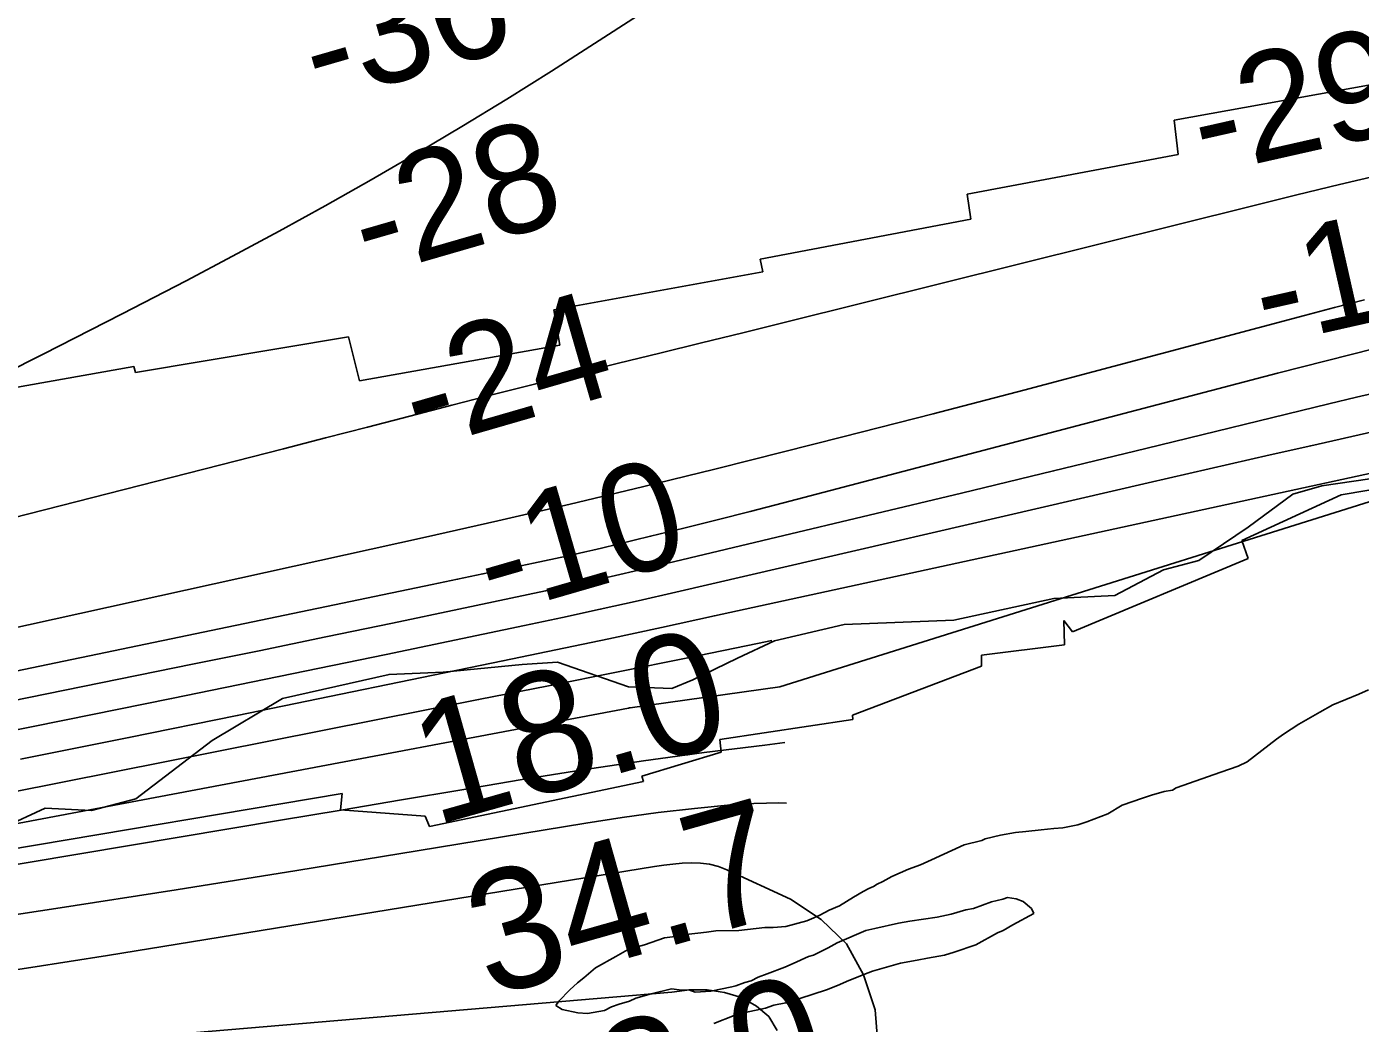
# Model space of a CAD drawing. Extents: x 3187622 to 3225504, y 800805 to 826213.
# Drawn here: x 3222364 to 3223105, y 812669 to 813223 of the extents above; entities that cross this region are included whole.
import ezdxf

# ---------------------------------------------------------------- set-up
doc = ezdxf.new("R2010")
doc.units = 0
for name, color, linetype in [('V-RIVR-EDGE', 7, 'Continuous'), ('V-RIVR-RANG', 7, 'Continuous'), ('V-RRAP-RVMT', 7, 'Continuous'), ('V-SITE-VEGE', 7, 'Continuous'), ('V-TOPO-DPTH', 7, 'Continuous'), ('V-TOPO-MAJR', 7, 'Continuous'), ('V-TOPO-MINR', 7, 'Continuous'), ('V-TOPO-WATR', 7, 'Continuous')]:
    doc.layers.add(name, color=color, linetype=linetype)

msp = doc.modelspace()

# ---------------------------------------------------------------- linework, layer by layer
at = {"layer": 'V-RIVR-EDGE'}
msp.add_lwpolyline([(3222351.27, 812777.66), (3222374.34, 812788.47), (3222399.98, 812787.1), (3222424.77, 812793.56), (3222467.02, 812826.05), (3222506.2, 812849.43), (3222565.35, 812862.76), (3222595.34, 812863.99), (3222639.26, 812868.23), (3222658.82, 812869.48), (3222698.34, 812855.91), (3222722.25, 812854.98), (3222734, 812859.73), (3222758.8, 812871.84), (3222779.26, 812881.36), (3222817.96, 812890.39), (3222878.83, 812892.85), (3222934.49, 812904.88), (3222968.4, 812906.53), (3222995.39, 812920.81), (3223014.96, 812925.98), (3223042.39, 812944.6), (3223067.21, 812962.8), (3223083.31, 812967.54), (3223109.83, 812971.39)], dxfattribs=at)
at = {"layer": 'V-RRAP-RVMT'}
for p, q in [((3223001.35, 813170.57), (3223120.48, 813192.17)), ((3223003.56, 813151.54), (3223001.35, 813170.57)), ((3222886.41, 813129.6), (3223003.56, 813151.54)), ((3222888.3, 813115.65), (3222886.41, 813129.6)), ((3222771.36, 813093.4), (3222888.3, 813115.65)), ((3222772.84, 813086.45), (3222771.36, 813093.4)), ((3222656.86, 813065.25), (3222772.84, 813086.45)), ((3222660.14, 813045.63), (3222656.86, 813065.25)), ((3222424.51, 813030.4), (3222542.76, 813050.24)), ((3222542.76, 813050.24), (3222548.89, 813025.82)), ((3222548.89, 813025.82), (3222660.14, 813045.63)), ((3222308.52, 813013.46), (3222423.5, 813033.75)), ((3222423.5, 813033.75), (3222424.51, 813030.4)), ((3223161.48, 812973.99), (3223094.05, 812962.44)), ((3223094.05, 812962.44), (3223038.8, 812937.16)), ((3223038.8, 812937.16), (3223042.44, 812927.13)), ((3223042.44, 812927.13), (3222944.76, 812886.33)), ((3222944.76, 812886.33), (3222940.08, 812892.62)), ((3222940.08, 812892.62), (3222940.32, 812879.13)), ((3222940.32, 812879.13), (3222894.36, 812873.41)), ((3222894.36, 812873.41), (3222894.23, 812867.27)), ((3222894.23, 812867.27), (3222822.71, 812840.01)), ((3222822.75, 812837.75), (3222748.9, 812826.57)), ((3222822.71, 812840.01), (3222822.75, 812837.75)), ((3222748.9, 812826.57), (3222749.72, 812819.62)), ((3222749.72, 812819.62), (3222705.75, 812806.26)), ((3222705.75, 812806.26), (3222706.64, 812803.26)), ((3222539.22, 812796.6), (3222352.56, 812765.04)), ((3222538.42, 812787.54), (3222539.22, 812796.6)), ((3222706.64, 812803.26), (3222587.79, 812778.26)), ((3222585.36, 812784.04), (3222538.42, 812787.54)), ((3222587.79, 812778.26), (3222585.36, 812784.04))]:
    msp.add_line(p, q, dxfattribs=at)
at = {"layer": 'V-SITE-VEGE'}
for p, q in [((3223089.44, 812845.74), (3223103.78, 812851.73)), ((3223103.78, 812851.73), (3223109.2, 812854.12)), ((3223070.48, 812835.03), (3223082.08, 812841.77)), ((3223082.08, 812841.77), (3223089.44, 812845.74)), ((3223061.97, 812829.49), (3223070.48, 812835.03)), ((3223041.89, 812814.1), (3223058.11, 812826.72)), ((3223058.11, 812826.72), (3223061.97, 812829.49)), ((3223027.16, 812808.49), (3223036.86, 812811.71)), ((3223036.86, 812811.71), (3223041.89, 812814.1)), ((3223002.34, 812799.67), (3223027.16, 812808.49)), ((3222988.76, 812795.63), (3222995.75, 812797.65)), ((3222995.75, 812797.65), (3223000.41, 812798.48)), ((3223000.41, 812798.48), (3223002.34, 812799.67)), ((3222964.35, 812785.25), (3222972.47, 812790.01)), ((3222972.47, 812790.01), (3222983.72, 812794.02)), ((3222983.72, 812794.02), (3222988.76, 812795.63)), ((3222952.72, 812780.85), (3222964.35, 812785.25)), ((3222904.92, 812773.34), (3222913.08, 812774.98)), ((3222913.08, 812774.98), (3222918.91, 812775.43)), ((3222918.91, 812775.43), (3222927.46, 812776.3)), ((3222927.46, 812776.3), (3222934.46, 812777.15)), ((3222934.46, 812777.15), (3222939.52, 812777.59)), ((3222939.52, 812777.59), (3222947.68, 812779.24)), ((3222947.68, 812779.24), (3222952.72, 812780.85)), ((3222866.53, 812759.7), (3222884.74, 812768.06)), ((3222884.74, 812768.06), (3222894.44, 812770.5)), ((3222894.44, 812770.5), (3222896.38, 812771.3)), ((3222896.38, 812771.3), (3222904.92, 812773.34)), ((3222860.33, 812756.91), (3222866.53, 812759.7)), ((3222844.44, 812750.51), (3222853.74, 812754.5)), ((3222853.74, 812754.5), (3222860.33, 812756.91)), ((3222831.67, 812743.76), (3222834.38, 812744.96)), ((3222834.38, 812744.96), (3222836.31, 812746.14)), ((3222836.31, 812746.14), (3222839.41, 812747.73)), ((3222839.41, 812747.73), (3222844.44, 812750.51)), ((3222815.42, 812734.24), (3222823.15, 812739)), ((3222823.15, 812739), (3222828.56, 812742.17)), ((3222828.56, 812742.17), (3222831.67, 812743.76)), ((3222906.07, 812737.93), (3222899.86, 812736.3)), ((3222908.79, 812738.73), (3222906.07, 812737.93)), ((3222913.47, 812738), (3222908.79, 812738.73)), ((3222917.38, 812736.49), (3222913.47, 812738)), ((3222804.57, 812729.07), (3222809.6, 812731.85)), ((3222809.6, 812731.85), (3222815.42, 812734.24)), ((3222885.51, 812731.87), (3222877.36, 812729.45)), ((3222889.78, 812732.69), (3222885.51, 812731.87)), ((3222899.86, 812736.3), (3222889.78, 812732.69)), ((3222911.67, 812723.58), (3222923.28, 812729.93)), ((3222922.09, 812732.65), (3222917.38, 812736.49)), ((3222923.28, 812729.93), (3222922.09, 812732.65)), ((3222759.51, 812720.42), (3222773.9, 812722.13)), ((3222773.9, 812722.13), (3222778.57, 812722.18)), ((3222778.57, 812722.18), (3222785.57, 812722.64)), ((3222785.57, 812722.64), (3222797.21, 812725.88)), ((3222797.21, 812725.88), (3222801.09, 812727.48)), ((3222801.09, 812727.48), (3222804.57, 812729.07)), ((3222848.22, 812724.47), (3222835.02, 812721.61)), ((3222854.43, 812725.7), (3222848.22, 812724.47)), ((3222869.59, 812727.81), (3222854.43, 812725.7)), ((3222877.36, 812729.45), (3222869.59, 812727.81)), ((3222906.26, 812720.41), (3222911.67, 812723.58)), ((3222707.05, 812712.47), (3222718.29, 812716.48)), ((3222718.29, 812716.48), (3222725.68, 812717.34)), ((3222725.68, 812717.34), (3222730.34, 812718.17)), ((3222730.34, 812718.17), (3222741.62, 812719.45)), ((3222741.62, 812719.45), (3222746.67, 812720.29)), ((3222746.67, 812720.29), (3222759.51, 812720.42)), ((3222829.97, 812720.39), (3222814.08, 812713.6)), ((3222835.02, 812721.61), (3222829.97, 812720.39)), ((3222891.16, 812712.47), (3222903.16, 812719.21)), ((3222903.16, 812719.21), (3222906.26, 812720.41)), ((3222691.16, 812706.07), (3222697.73, 812709.65)), ((3222697.73, 812709.65), (3222702.39, 812711.25)), ((3222702.39, 812711.25), (3222707.05, 812712.47)), ((3222809.05, 812710.82), (3222800.92, 812706.84)), ((3222814.08, 812713.6), (3222809.05, 812710.82)), ((3222873.71, 812706.83), (3222879.14, 812708.45)), ((3222879.14, 812708.45), (3222891.16, 812712.47)), ((3222679.94, 812699.73), (3222691.16, 812706.07)), ((3222785.03, 812700.06), (3222775.34, 812696.45)), ((3222789.68, 812702.05), (3222785.03, 812700.06)), ((3222798.2, 812706.04), (3222789.68, 812702.05)), ((3222800.92, 812706.84), (3222798.2, 812706.04)), ((3222833.71, 812697.85), (3222849.23, 812702.29)), ((3222849.23, 812702.29), (3222858.55, 812703.95)), ((3222858.55, 812703.95), (3222864.38, 812705.18)), ((3222864.38, 812705.18), (3222873.71, 812706.83)), ((3222669.9, 812691.45), (3222673.38, 812694.21)), ((3222673.38, 812694.21), (3222679.94, 812699.73)), ((3222766.43, 812692.47), (3222762.93, 812691.65)), ((3222770.3, 812694.45), (3222766.43, 812692.47)), ((3222775.34, 812696.45), (3222770.3, 812694.45)), ((3222814.33, 812689.86), (3222820.53, 812692.65)), ((3222820.53, 812692.65), (3222831.38, 812697.04)), ((3222831.38, 812697.04), (3222833.71, 812697.85)), ((3222659.5, 812681.22), (3222665.66, 812687.51)), ((3222665.66, 812687.51), (3222669.9, 812691.45)), ((3222710.84, 812685.26), (3222702.3, 812682.84)), ((3222722.1, 812688.11), (3222710.84, 812685.26)), ((3222727.94, 812687.39), (3222722.1, 812688.11)), ((3222731.83, 812687.43), (3222727.94, 812687.39)), ((3222735.35, 812686.3), (3222731.83, 812687.43)), ((3222743.91, 812686.78), (3222735.35, 812686.3)), ((3222755.56, 812689.24), (3222743.91, 812686.78)), ((3222757.89, 812689.65), (3222755.56, 812689.24)), ((3222762.93, 812691.65), (3222757.89, 812689.65)), ((3222793.39, 812682.63), (3222808.13, 812687.46)), ((3222808.13, 812687.46), (3222814.33, 812689.86)), ((3222657.97, 812678.86), (3222659.5, 812681.22)), ((3222661.5, 812676.57), (3222657.97, 812678.86)), ((3222688.73, 812678.02), (3222684.86, 812676.04)), ((3222692.99, 812679.62), (3222688.73, 812678.02)), ((3222698.81, 812681.24), (3222692.99, 812679.62)), ((3222702.3, 812682.84), (3222698.81, 812681.24)), ((3222774.37, 812677.37), (3222779.02, 812678.98)), ((3222779.02, 812678.98), (3222785.63, 812680.21)), ((3222785.63, 812680.21), (3222793.39, 812682.63)), ((3222670.08, 812674.71), (3222661.5, 812676.57)), ((3222675.53, 812674.38), (3222670.08, 812674.71)), ((3222684.86, 812676.04), (3222675.53, 812674.38)), ((3222745.65, 812668.89), (3222756.9, 812673.29)), ((3222756.9, 812673.29), (3222763.11, 812674.92)), ((3222763.11, 812674.92), (3222774.37, 812677.37))]:
    msp.add_line(p, q, dxfattribs=at)
at = {"layer": 'V-TOPO-DPTH'}
for points in [[(3222703.27, 813228.49), (3222655.47, 813197.93), (3222630.7, 813182.35), (3222605.78, 813167.03), (3222580.62, 813152.09), (3222555.32, 813137.41), (3222529.81, 813123.06), (3222504.2, 813108.92), (3222478.43, 813095.07), (3222452.55, 813081.41), (3222417.13, 813062.99), (3222373.31, 813040.57), (3222329.29, 813018.56)], [(3222329.29, 813018.56), (3222373.31, 813040.57), (3222417.13, 813062.99), (3222452.55, 813081.41), (3222478.43, 813095.07), (3222504.2, 813108.92), (3222529.81, 813123.06), (3222555.32, 813137.41), (3222580.62, 813152.09), (3222605.78, 813167.03), (3222630.7, 813182.35), (3222655.47, 813197.93), (3222703.27, 813228.49)], [(3223116.69, 813140.44), (3223093, 813134.8), (3223069.34, 813129.05), (3223045.7, 813123.22), (3222784.69, 813058.25), (3222761.71, 813052.54), (3222738.73, 813046.86), (3222715.74, 813041.22), (3222692.74, 813035.59), (3222669.75, 813029.93), (3222646.78, 813024.19), (3222623.84, 813018.35), (3222600.92, 813012.43), (3222600.08, 813012.21), (3222576.75, 813006.15), (3222553.41, 813000.1), (3222530.06, 812994.1), (3222506.71, 812988.12), (3222116.96, 812888.67)], [(3222116.96, 812888.67), (3222506.71, 812988.12), (3222530.06, 812994.1), (3222553.41, 813000.1), (3222576.75, 813006.15), (3222600.08, 813012.21), (3222600.92, 813012.43), (3222623.84, 813018.35), (3222646.78, 813024.19), (3222669.75, 813029.93), (3222692.74, 813035.59), (3222715.74, 813041.22), (3222738.73, 813046.86), (3222761.71, 813052.54), (3222784.69, 813058.25), (3223045.7, 813123.22), (3223069.34, 813129.05), (3223093, 813134.8), (3223116.69, 813140.44)], [(3223106.91, 813070.76), (3223090.3, 813066.48), (3223073.72, 813062.12), (3222968, 813033.89), (3222917.78, 813020.62), (3222867.52, 813007.51), (3222817.2, 812994.66), (3222766.83, 812981.97), (3222746.11, 812976.8), (3222706.03, 812966.98), (3222665.9, 812957.38), (3222625.7, 812948.1), (3222585.45, 812939.04), (3222217.38, 812857.75)], [(3222217.38, 812857.75), (3222585.45, 812939.04), (3222625.7, 812948.1), (3222665.9, 812957.38), (3222706.03, 812966.98), (3222746.11, 812976.8), (3222766.83, 812981.97), (3222817.2, 812994.66), (3222867.52, 813007.51), (3222917.78, 813020.62), (3222968, 813033.89), (3223073.72, 813062.12), (3223090.3, 813066.48), (3223106.91, 813070.76)], [(3222131.54, 812802.38), (3222456.07, 812868.33), (3222493.1, 812875.9), (3222530.12, 812883.53), (3222567.13, 812891.24), (3222604.12, 812899), (3222652.22, 812909.15), (3222665.15, 812911.93), (3222678.06, 812914.77), (3222690.95, 812917.71), (3222703.83, 812920.72), (3222780.61, 812938.94), (3222831.85, 812951.15), (3222883.08, 812963.42), (3222934.28, 812975.79), (3222985.47, 812988.23), (3223087.15, 813013.03), (3223102.5, 813016.7), (3223117.86, 813020.27)], [(3222131.54, 812802.38), (3222456.07, 812868.33), (3222493.1, 812875.9), (3222530.12, 812883.53), (3222567.13, 812891.24), (3222604.12, 812899), (3222652.22, 812909.15), (3222665.15, 812911.93), (3222678.06, 812914.77), (3222690.95, 812917.71), (3222703.83, 812920.72), (3222780.61, 812938.94), (3222831.85, 812951.15), (3222883.08, 812963.42), (3222934.28, 812975.79), (3222985.47, 812988.23), (3223087.15, 813013.03), (3223102.5, 813016.7), (3223117.86, 813020.27)], [(3223230.42, 812996.65), (3222782.24, 812855.77), (3222699.16, 812844.12), (3222698.86, 812844.08), (3222698.25, 812843.97), (3222698.23, 812843.97), (3222231.19, 812755.81), (3222214.38, 812752.66), (3222197.56, 812749.55), (3222180.74, 812746.48), (3222163.91, 812743.45), (3222147.06, 812740.56), (3222130.18, 812737.82), (3222113.27, 812735.31), (3222096.33, 812732.96), (3221910.09, 812708.4), (3221873.07, 812704.11), (3221835.99, 812700.62), (3221798.82, 812698.32), (3221761.59, 812696.8), (3221736.05, 812696.17), (3221711.54, 812695.71), (3221687.02, 812695.43), (3221662.5, 812695.44)], [(3223165.17, 812986.38), (3222745.99, 812895.27), (3222716.65, 812888.84), (3222687.29, 812882.5), (3222657.89, 812876.29), (3222628.48, 812870.18), (3222480.98, 812839.87), (3222420.84, 812827.64), (3222360.67, 812815.56)], [(3222360.67, 812815.56), (3222420.84, 812827.64), (3222480.98, 812839.87), (3222628.48, 812870.18), (3222657.89, 812876.29), (3222687.29, 812882.5), (3222716.65, 812888.84), (3222745.99, 812895.27), (3223165.17, 812986.38)]]:
    msp.add_lwpolyline(points, dxfattribs=at)
at = {"layer": 'V-TOPO-MAJR'}
msp.add_lwpolyline([(3222323.7, 812693.43), (3222366.32, 812699.9), (3222408.9, 812706.63), (3222712.74, 812756.04), (3222717.84, 812756.77), (3222722.96, 812757.39), (3222728.09, 812757.81), (3222733.24, 812758.11), (3222738.32, 812757.95), (3222743.31, 812757.32), (3222748.16, 812756), (3222752.92, 812754.2), (3222788.22, 812737.91), (3222805.29, 812726.62), (3222819.31, 812713.01), (3222828.76, 812695.9), (3222835.16, 812676.46), (3222836.83, 812655.13)], dxfattribs=at)
at = {"layer": 'V-TOPO-MINR'}
for points in [[(3222329.29, 813018.56), (3222373.31, 813040.57), (3222417.13, 813062.99), (3222452.55, 813081.41), (3222478.43, 813095.07), (3222504.2, 813108.92), (3222529.81, 813123.06), (3222555.32, 813137.41), (3222580.62, 813152.09), (3222605.78, 813167.03), (3222630.7, 813182.35), (3222655.47, 813197.93), (3222703.27, 813228.49)], [(3222116.96, 812888.67), (3222506.71, 812988.12), (3222530.06, 812994.1), (3222553.41, 813000.1), (3222576.75, 813006.15), (3222600.08, 813012.21), (3222600.92, 813012.43), (3222623.84, 813018.35), (3222646.78, 813024.19), (3222669.75, 813029.93), (3222692.74, 813035.59), (3222715.74, 813041.22), (3222738.73, 813046.86), (3222761.71, 813052.54), (3222784.69, 813058.25), (3223045.7, 813123.22), (3223069.34, 813129.05), (3223093, 813134.8), (3223116.69, 813140.44)], [(3222217.38, 812857.75), (3222585.45, 812939.04), (3222625.7, 812948.1), (3222665.9, 812957.38), (3222706.03, 812966.98), (3222746.11, 812976.8), (3222766.83, 812981.97), (3222817.2, 812994.66), (3222867.52, 813007.51), (3222917.78, 813020.62), (3222968, 813033.89), (3223073.72, 813062.12), (3223090.3, 813066.48), (3223106.91, 813070.76)], [(3222112.42, 812813.42), (3222589.31, 812912.68), (3222603.36, 812915.61), (3222617.4, 812918.56), (3222631.45, 812921.53), (3222645.48, 812924.51), (3222663.84, 812928.41), (3222668.7, 812929.47), (3222673.54, 812930.55), (3222678.38, 812931.68), (3222683.22, 812932.83), (3222710.53, 812939.46), (3222729, 812943.99), (3222747.45, 812948.6), (3222765.88, 812953.3), (3222784.29, 812958.08), (3223058.71, 813030.03), (3223085.72, 813036.98), (3223112.77, 813043.76)], [(3222131.54, 812802.38), (3222456.07, 812868.33), (3222493.1, 812875.9), (3222530.12, 812883.53), (3222567.13, 812891.24), (3222604.12, 812899), (3222652.22, 812909.15), (3222665.15, 812911.93), (3222678.06, 812914.77), (3222690.95, 812917.71), (3222703.83, 812920.72), (3222780.61, 812938.94), (3222831.85, 812951.15), (3222883.08, 812963.42), (3222934.28, 812975.79), (3222985.47, 812988.23), (3223087.15, 813013.03), (3223102.5, 813016.7), (3223117.86, 813020.27)], [(3222325.37, 812825.34), (3222384.98, 812837.24), (3222444.56, 812849.27), (3222504.11, 812861.49), (3222563.63, 812873.84), (3222640.58, 812889.94), (3222661.59, 812894.4), (3222682.58, 812898.96), (3222703.54, 812903.64), (3222724.48, 812908.42), (3222986.91, 812969.12), (3223009.46, 812974.32), (3223032.01, 812979.49), (3223054.57, 812984.62), (3223077.14, 812989.73), (3223112.06, 812997.6)], [(3222355.04, 812797.2), (3222615.04, 812848.73), (3222653.78, 812856.44), (3222692.51, 812864.2), (3222731.22, 812872.02), (3222769.93, 812879.9), (3222777.91, 812881.57)], [(3221662.5, 812695.44), (3221687.02, 812695.43), (3221711.54, 812695.71), (3221736.05, 812696.17), (3221761.59, 812696.8), (3221798.82, 812698.32), (3221835.99, 812700.62), (3221873.07, 812704.11), (3221910.09, 812708.4), (3222096.33, 812732.96), (3222113.27, 812735.31), (3222130.18, 812737.82), (3222147.06, 812740.56), (3222163.91, 812743.45), (3222180.74, 812746.48), (3222197.56, 812749.55), (3222214.38, 812752.66), (3222231.19, 812755.81), (3222698.23, 812843.97), (3222698.25, 812843.97), (3222698.86, 812844.08), (3222699.16, 812844.12), (3222782.24, 812855.77)], [(3222140.69, 812720.57), (3222505.09, 812781.75), (3222538.64, 812787.38), (3222572.2, 812793.01), (3222605.75, 812798.64), (3222639.3, 812804.27), (3222672.89, 812809.65), (3222706.52, 812814.71), (3222740.22, 812819.28), (3222773.97, 812823.51), (3222785.05, 812824.82)], [(3222313.19, 812722.43), (3222380.18, 812732.65), (3222447.13, 812743.06), (3222514.04, 812753.76), (3222580.92, 812764.65), (3222674.64, 812780.12), (3222694.66, 812783.19), (3222714.73, 812785.95), (3222734.85, 812788.26), (3222755.02, 812790.26), (3222761.05, 812790.78), (3222781.76, 812791.37), (3222785.91, 812791.16)], [(3222270.48, 812647.9), (3222722.3, 812686.15), (3222732.14, 812687.42), (3222741.89, 812687.55), (3222751.52, 812685.96), (3222761.05, 812683.23), (3222769.26, 812678.5), (3222776.11, 812672.6), (3222780.9, 812664.94)]]:
    msp.add_lwpolyline(points, dxfattribs=at)
at = {"layer": 'V-TOPO-WATR'}
msp.add_lwpolyline([(3222360.67, 812815.56), (3222420.84, 812827.64), (3222480.98, 812839.87), (3222628.48, 812870.18), (3222657.89, 812876.29), (3222687.29, 812882.5), (3222716.65, 812888.84), (3222745.99, 812895.27), (3223165.17, 812986.38)], dxfattribs=at)

# ---------------------------------------------------------------- texts
at = {"layer": 'V-RIVR-RANG'}
for s, height, rotation, p in [('-36', 60, 16.15164, (3222526.19, 813179.25)), ('-29', 60, 12.71944, (3223017.72, 813139.84)), ('-28', 60, 16.15164, (3222553.67, 813083.09)), ('-15', 60, 12.71944, (3223052.06, 813045.07)), ('-24', 60, 16.15164, (3222581.82, 812987.14)), ('-10', 60, 16.15164, (3222622.91, 812894.93)), ('18.0', 67, 15.80833, (3222590.42, 812778.53)), ('34.7', 67, 15.80833, (3222620.69, 812683.17)), ('42.0', 67, 15.80833, (3222645.37, 812586.22))]:
    msp.add_text(s, height=height, rotation=rotation, dxfattribs=at).set_placement(p)

doc.saveas('drawing.dxf')
